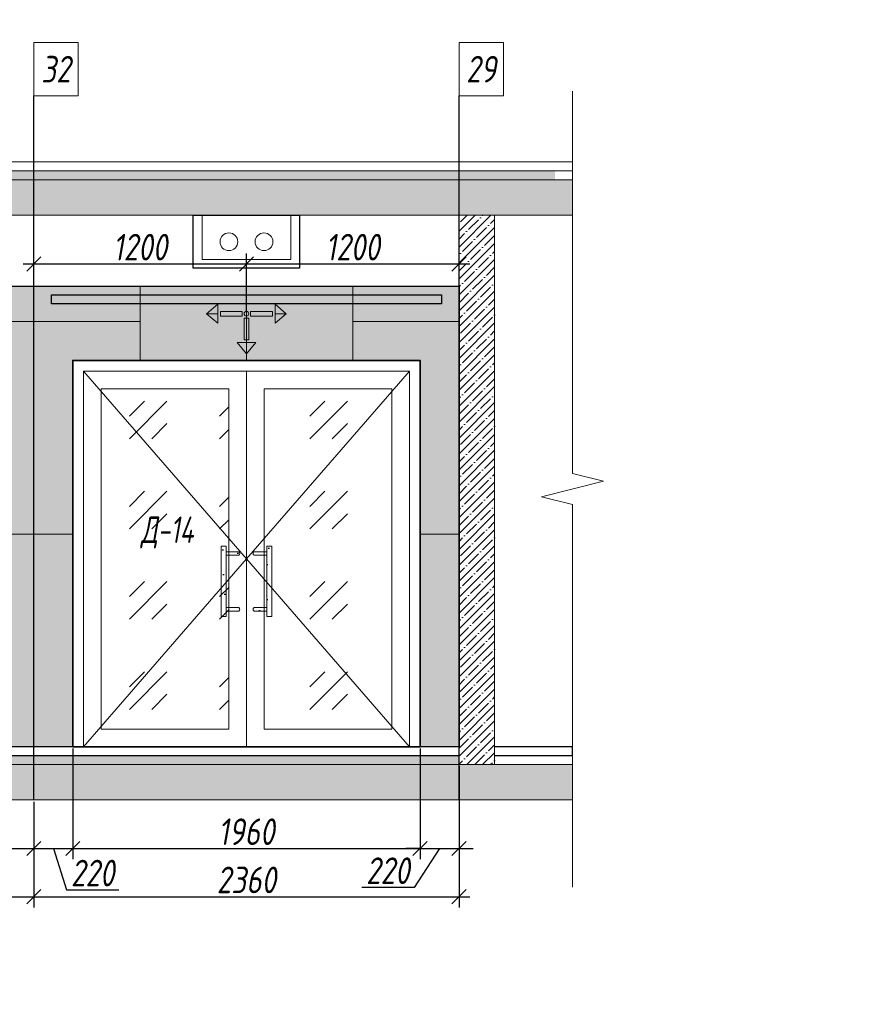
# Model space of a CAD drawing. Header units: millimetres. Extents: x -26897837 to 7466349, y -86687 to 22351.
# Tile 390 of 483: x 263934 to 268741, y 7111 to 12667. Entities that reach past the tile are written whole.
import ezdxf
from ezdxf import colors
from ezdxf.entities.mleader import LeaderData, LeaderLine
from ezdxf.math import Vec2, Vec3

# ---------------------------------------------------------------- set-up
doc = ezdxf.new("R2010")
doc.units = ezdxf.units.MM
doc.linetypes.add('DASHDOT', pattern=[25.4, 12.7, -6.35, 0, -6.35])
doc.layers.get('Defpoints').update_dxf_attribs({"color": 31})
for name, color, linetype, lineweight in [('A-DETL-GENF', 7, 'Continuous', 5), ('dim_pot', 183, 'Continuous', 9), ('Двери', 7, 'Continuous', 5), ('Отделка стен', 253, 'Continuous', 0), ('пот', 183, 'Continuous', 9)]:
    doc.layers.add(name, color=color, linetype=linetype, lineweight=lineweight)
doc.layers.add('dim_razv', color=7, linetype='DASHDOT', lineweight=9, true_color=0x285228)
doc.layers.add('pol', color=7, linetype='Continuous', lineweight=15, true_color=0x55666d)
doc.styles.add('fl_iso paper', font='isocpeur.ttf', dxfattribs={"width": 0.8, "oblique": 10})
doc.styles.add('In tre', font='isocpeur.ttf', dxfattribs={"width": 0.8, "oblique": 10})
doc.dimstyles.new('In tre 1_50', dxfattribs={"dimtxt": 150, "dimasz": 80, "dimexe": 60, "dimexo": 10, "dimgap": 20, "dimtad": 1, "dimdec": 0, "dimrnd": 5, "dimzin": 0, "dimdsep": 46, "dimtxsty": 'fl_iso paper', "dimblk": 'OBLIQUE', "dimcen": 0, "dimdle": 60, "dimadec": 0, "dimazin": 0, "dimtfac": 1, "dimtdec": 0, "dimtofl": 0, "dimtmove": 1, "dimatfit": 1, "dimfxl": 40, "dimtolj": 1, "dimtzin": 0, "dimarcsym": 1})
pattern_1 = [(352.5, (-258.04, 258012.5), (100.426047, 107.214405), [0, -115.824, 0, -129.54, 0, -123.825]), (322.5, (-258.04, 258012.5), (247.41986, 56.70328), [0, -62.484, 0, -104.394, 0, -40.005]), (282.5, (-324.32, 258078.77), (168.099694, -167.489948), [0, -38.1, 0, -137.16, 0, -179.07]), (272.5, (-324.32, 258078.77), (209.26523, -114.68433), [0, -19.05, 0, -89.916, 0, -102.87])]

# ---------------------------------------------------------------- blocks, each defined once
blk = doc.blocks.new('*U981')
at = {"color": 0, "linetype": 'ByBlock', "lineweight": -2}
for p, q in [((0, 0), (-6, 0)), ((80.34, 0), (0, 0)), ((167.69, 0), (87.34, 0)), ((167.69, 0), (173.69, 0))]:
    blk.add_line(p, q, dxfattribs=at)
blk.add_lwpolyline([(87.34, 0), (85.59, -7), (82.09, 7), (80.34, 0)], dxfattribs=at)
blk = doc.blocks.new('_Oblique')
at = {"color": 0, "linetype": 'ByBlock', "lineweight": -2}
blk.add_line((-0.5, -0.5), (0.5, 0.5), dxfattribs=at)
blk = doc.blocks.new('*D994')
at = {"layer": 'Defpoints', "color": 0, "linetype": 'ByBlock', "transparency": 16777216}
for p in [(255063.8, 8264), (264013.8, 8264), (264013.8, 7717.8)]:
    blk.add_point(p, dxfattribs=at)
at = {"layer": 'dim_razv', "color": 0, "linetype": 'ByBlock', "lineweight": -2, "transparency": 16777216}
for p, q in [((255063.8, 8254), (255063.8, 7657.8)), ((264013.8, 8254), (264013.8, 7657.8)), ((255003.8, 7717.8), (264073.8, 7717.8))]:
    blk.add_line(p, q, dxfattribs=at)
at = {"layer": 'dim_razv', "color": 0, "linetype": 'ByBlock', "lineweight": -2, "transparency": 16777216, "xscale": 80, "yscale": 80, "zscale": 80, "rotation": 180}
blk.add_blockref('_Oblique', (255063.8, 7717.8), dxfattribs=at)
at = {"layer": 'dim_razv', "color": 0, "linetype": 'ByBlock', "lineweight": -2, "transparency": 16777216, "xscale": 80, "yscale": 80, "zscale": 80}
blk.add_blockref('_Oblique', (264013.8, 7717.8), dxfattribs=at)
at = {"layer": 'dim_razv', "color": 0, "linetype": 'ByBlock', "transparency": 16777216, "insert": (259538.8, 7812.8), "char_height": 150, "attachment_point": 5, "style": 'fl_iso paper'}
blk.add_mtext('\\A1;8910', dxfattribs=at)
blk = doc.blocks.new('*D995')
at = {"layer": 'Defpoints', "color": 0, "linetype": 'ByBlock', "transparency": 16777216}
for p in [(264013.8, 8264), (266413.8, 8264), (266413.8, 7717.8)]:
    blk.add_point(p, dxfattribs=at)
at = {"layer": 'dim_razv', "color": 0, "linetype": 'ByBlock', "lineweight": -2, "transparency": 16777216}
for p, q in [((264013.8, 8254), (264013.8, 7657.8)), ((266413.8, 8254), (266413.8, 7657.8)), ((263953.8, 7717.8), (266473.8, 7717.8))]:
    blk.add_line(p, q, dxfattribs=at)
at = {"layer": 'dim_razv', "color": 0, "linetype": 'ByBlock', "lineweight": -2, "transparency": 16777216, "xscale": 80, "yscale": 80, "zscale": 80, "rotation": 180}
blk.add_blockref('_Oblique', (264013.8, 7717.8), dxfattribs=at)
at = {"layer": 'dim_razv', "color": 0, "linetype": 'ByBlock', "lineweight": -2, "transparency": 16777216, "xscale": 80, "yscale": 80, "zscale": 80}
blk.add_blockref('_Oblique', (266413.8, 7717.8), dxfattribs=at)
at = {"layer": 'dim_razv', "color": 0, "linetype": 'ByBlock', "transparency": 16777216, "insert": (265213.8, 7812.8), "char_height": 150, "attachment_point": 5, "style": 'fl_iso paper'}
blk.add_mtext('\\A1;2360', dxfattribs=at)
blk = doc.blocks.new('*D1013')
at = {"layer": 'Defpoints', "color": 0, "linetype": 'ByBlock', "transparency": 16777216}
for p in [(261863.8, 8564), (264013.8, 8264), (264013.8, 7989.8)]:
    blk.add_point(p, dxfattribs=at)
at = {"layer": 'dim_razv', "color": 0, "linetype": 'ByBlock', "lineweight": -2, "transparency": 16777216}
for p, q in [((261863.8, 8554), (261863.8, 7929.8)), ((264013.8, 8254), (264013.8, 7929.8)), ((261803.8, 7989.8), (264073.8, 7989.8))]:
    blk.add_line(p, q, dxfattribs=at)
at = {"layer": 'dim_razv', "color": 0, "linetype": 'ByBlock', "lineweight": -2, "transparency": 16777216, "xscale": 80, "yscale": 80, "zscale": 80, "rotation": 180}
blk.add_blockref('_Oblique', (261863.8, 7989.8), dxfattribs=at)
at = {"layer": 'dim_razv', "color": 0, "linetype": 'ByBlock', "lineweight": -2, "transparency": 16777216, "xscale": 80, "yscale": 80, "zscale": 80}
blk.add_blockref('_Oblique', (264013.8, 7989.8), dxfattribs=at)
at = {"layer": 'dim_razv', "color": 0, "linetype": 'ByBlock', "transparency": 16777216, "insert": (262938.8, 8084.8), "char_height": 150, "attachment_point": 5, "style": 'fl_iso paper'}
blk.add_mtext('\\A1;2150', dxfattribs=at)
blk = doc.blocks.new('*D1014')
at = {"layer": 'Defpoints', "color": 0, "linetype": 'ByBlock', "transparency": 16777216}
for p in [(264233.8, 8564), (264013.8, 8264), (264233.8, 7989.8)]:
    blk.add_point(p, dxfattribs=at)
at = {"layer": 'dim_razv', "color": 0, "linetype": 'ByBlock', "lineweight": -2, "transparency": 16777216}
for p, q in [((264233.8, 8554), (264233.8, 7929.8)), ((264013.8, 8254), (264013.8, 7929.8)), ((263953.8, 7989.8), (264293.8, 7989.8)), ((264123.8, 7989.8), (264198.8, 7756.5)), ((264198.8, 7756.5), (264493.3, 7756.5))]:
    blk.add_line(p, q, dxfattribs=at)
at = {"layer": 'dim_razv', "color": 0, "linetype": 'ByBlock', "lineweight": -2, "transparency": 16777216, "xscale": 80, "yscale": 80, "zscale": 80, "rotation": 180}
blk.add_blockref('_Oblique', (264013.8, 7989.8), dxfattribs=at)
at = {"layer": 'dim_razv', "color": 0, "linetype": 'ByBlock', "lineweight": -2, "transparency": 16777216, "xscale": 80, "yscale": 80, "zscale": 80}
blk.add_blockref('_Oblique', (264233.8, 7989.8), dxfattribs=at)
at = {"layer": 'dim_razv', "color": 0, "linetype": 'ByBlock', "transparency": 16777216, "insert": (264346.1, 7851.5), "char_height": 150, "attachment_point": 5, "style": 'fl_iso paper'}
blk.add_mtext('\\A1;220', dxfattribs=at)
blk = doc.blocks.new('*D1015')
at = {"layer": 'Defpoints', "color": 0, "linetype": 'ByBlock', "transparency": 16777216}
for p in [(264233.8, 8564), (266193.8, 8564), (266193.8, 7989.8)]:
    blk.add_point(p, dxfattribs=at)
at = {"layer": 'dim_razv', "color": 0, "linetype": 'ByBlock', "lineweight": -2, "transparency": 16777216}
for p, q in [((264233.8, 8554), (264233.8, 7929.8)), ((266193.8, 8554), (266193.8, 7929.8)), ((264173.8, 7989.8), (266253.8, 7989.8))]:
    blk.add_line(p, q, dxfattribs=at)
at = {"layer": 'dim_razv', "color": 0, "linetype": 'ByBlock', "lineweight": -2, "transparency": 16777216, "xscale": 80, "yscale": 80, "zscale": 80, "rotation": 180}
blk.add_blockref('_Oblique', (264233.8, 7989.8), dxfattribs=at)
at = {"layer": 'dim_razv', "color": 0, "linetype": 'ByBlock', "lineweight": -2, "transparency": 16777216, "xscale": 80, "yscale": 80, "zscale": 80}
blk.add_blockref('_Oblique', (266193.8, 7989.8), dxfattribs=at)
at = {"layer": 'dim_razv', "color": 0, "linetype": 'ByBlock', "transparency": 16777216, "insert": (265213.8, 8084.8), "char_height": 150, "attachment_point": 5, "style": 'fl_iso paper'}
blk.add_mtext('\\A1;1960', dxfattribs=at)
blk = doc.blocks.new('*D1016')
at = {"layer": 'Defpoints', "color": 0, "linetype": 'ByBlock', "transparency": 16777216}
for p in [(266193.8, 8564), (266413.8, 8464), (266413.8, 7989.8)]:
    blk.add_point(p, dxfattribs=at)
at = {"layer": 'dim_razv', "color": 0, "linetype": 'ByBlock', "lineweight": -2, "transparency": 16777216}
for p, q in [((266193.8, 8554), (266193.8, 7929.8)), ((266413.8, 8454), (266413.8, 7929.8)), ((266193.8, 7989.8), (266113.8, 7989.8)), ((266303.8, 7989.8), (266159.5, 7769.8)), ((266193.8, 7989.8), (266413.8, 7989.8)), ((266413.8, 7989.8), (266493.8, 7989.8)), ((266159.5, 7769.8), (265865, 7769.8))]:
    blk.add_line(p, q, dxfattribs=at)
at = {"layer": 'dim_razv', "color": 0, "linetype": 'ByBlock', "lineweight": -2, "transparency": 16777216, "xscale": 80, "yscale": 80, "zscale": 80}
blk.add_blockref('_Oblique', (266193.8, 7989.8), dxfattribs=at)
at = {"layer": 'dim_razv', "color": 0, "linetype": 'ByBlock', "lineweight": -2, "transparency": 16777216, "xscale": 80, "yscale": 80, "zscale": 80, "rotation": 180}
blk.add_blockref('_Oblique', (266413.8, 7989.8), dxfattribs=at)
at = {"layer": 'dim_razv', "color": 0, "linetype": 'ByBlock', "transparency": 16777216, "insert": (266012.2, 7864.8), "char_height": 150, "attachment_point": 5, "style": 'fl_iso paper'}
blk.add_mtext('\\A1;220', dxfattribs=at)
blk = doc.blocks.new('1')
at = {"layer": 'pol', "linetype": 'ByBlock'}
h = blk.add_hatch(color=1, dxfattribs=at)
h.paths.add_polyline_path([(35776.4, 73135.4), (35803.1, 73135.4), (35803.1, 73259), (35776.4, 73259)])
h.paths.add_polyline_path([(35789.8, 73274.6), (35843.2, 73274.6), (35789.8, 73338.2)])
h.paths.add_polyline_path([(35789.8, 73274.6), (35736.3, 73274.6), (35789.8, 73338.2)])
edge = h.paths.add_edge_path()
edge.add_arc((35789.8, 73110.5), 13.4, 0, 360)
h = blk.add_hatch(color=1, dxfattribs=at)
h.paths.add_polyline_path([(35813.3, 73097.1), (35813.3, 73123.9), (35936.9, 73123.9), (35936.9, 73097.1)])
h.paths.add_polyline_path([(35952.5, 73110.5), (35952.5, 73164), (36016.1, 73110.5)])
h.paths.add_polyline_path([(35952.5, 73110.5), (35952.5, 73057), (36016.1, 73110.5)])
at = {"layer": 'pol', "color": 1, "linetype": 'ByBlock'}
for points in [[(35789.8, 73274.6), (35736.3, 73274.6), (35789.8, 73338.2), (35789.8, 73274.6)], [(35789.8, 73274.6), (35843.2, 73274.6), (35789.8, 73338.2), (35789.8, 73274.6)], [(35952.5, 73110.5), (35952.5, 73164), (36016.1, 73110.5), (35952.5, 73110.5)], [(35952.5, 73110.5), (35952.5, 73057), (36016.1, 73110.5), (35952.5, 73110.5)]]:
    blk.add_lwpolyline(points, dxfattribs=at)
for points in [[(35776.4, 73135.4), (35803.1, 73135.4), (35803.1, 73259), (35776.4, 73259)], [(35813.3, 73097.1), (35813.3, 73123.9), (35936.9, 73123.9), (35936.9, 73097.1)]]:
    blk.add_lwpolyline(points, close=True, dxfattribs=at)
blk.add_circle((35789.8, 73110.5), 13.4, dxfattribs=at)
blk = doc.blocks.new('*D987')
at = {"color": 0, "lineweight": -2, "transparency": 16777216}
for p, q in [((264013.8, 11074), (264013.8, 11348.5)), ((265213.8, 11017.9), (265213.8, 11348.5)), ((263953.8, 11288.5), (265273.8, 11288.5))]:
    blk.add_line(p, q, dxfattribs=at)
at = {"layer": 'Defpoints', "color": 0, "transparency": 16777216}
for p in [(265213.8, 11288.5), (264013.8, 11064), (265213.8, 11007.9)]:
    blk.add_point(p, dxfattribs=at)
at = {"color": 0, "lineweight": -2, "transparency": 16777216, "xscale": 80, "yscale": 80, "zscale": 80, "rotation": 180}
blk.add_blockref('_Oblique', (264013.8, 11288.5), dxfattribs=at)
at = {"color": 0, "lineweight": -2, "transparency": 16777216, "xscale": 80, "yscale": 80, "zscale": 80}
blk.add_blockref('_Oblique', (265213.8, 11288.5), dxfattribs=at)
at = {"color": 0, "transparency": 16777216, "insert": (264613.8, 11383.5), "char_height": 150, "attachment_point": 5, "style": 'fl_iso paper'}
blk.add_mtext('\\A1;1200', dxfattribs=at)
blk = doc.blocks.new('*D988')
at = {"color": 0, "lineweight": -2, "transparency": 16777216}
for p, q in [((265213.8, 11017.9), (265213.8, 11348.5)), ((266413.8, 11124), (266413.8, 11348.5)), ((265153.8, 11288.5), (266473.8, 11288.5))]:
    blk.add_line(p, q, dxfattribs=at)
at = {"layer": 'Defpoints', "color": 0, "transparency": 16777216}
for p in [(266413.8, 11288.5), (266413.8, 11114), (265213.8, 11007.9)]:
    blk.add_point(p, dxfattribs=at)
at = {"color": 0, "lineweight": -2, "transparency": 16777216, "xscale": 80, "yscale": 80, "zscale": 80, "rotation": 180}
blk.add_blockref('_Oblique', (265213.8, 11288.5), dxfattribs=at)
at = {"color": 0, "lineweight": -2, "transparency": 16777216, "xscale": 80, "yscale": 80, "zscale": 80}
blk.add_blockref('_Oblique', (266413.8, 11288.5), dxfattribs=at)
at = {"color": 0, "transparency": 16777216, "insert": (265813.8, 11383.5), "char_height": 150, "attachment_point": 5, "style": 'fl_iso paper'}
blk.add_mtext('\\A1;1200', dxfattribs=at)

msp = doc.modelspace()

# ---------------------------------------------------------------- hatches: boundary and pattern name
at = {"true_color": 0xcccccc}
h = msp.add_hatch(dxfattribs=at)
h.set_pattern_fill('AR-SAND', color=254, scale=3, angle=315)
h.set_pattern_definition(pattern_1)
h.paths.add_polyline_path([(265098.5, 9299.1), (265071.4, 9299.1), (265071.4, 9695.6), (265098.5, 9695.6)])
h = msp.add_hatch(dxfattribs=at)
h.set_pattern_fill('AR-SAND', color=254, scale=3, angle=315)
h.set_pattern_definition(pattern_1)
h.paths.add_polyline_path([(265329.1, 9299.1), (265356.2, 9299.1), (265356.2, 9695.6), (265329.1, 9695.6)])
h = msp.add_hatch(dxfattribs=at)
h.set_pattern_fill('AR-SAND', color=254, scale=3, angle=315)
h.set_pattern_definition(pattern_1)
edge = h.paths.add_edge_path()
edge.add_line((265170.9, 9664.6), (265098.5, 9664.6))
edge.add_line((265098.5, 9664.6), (265098.5, 9645.3))
edge.add_line((265098.5, 9645.3), (265170.9, 9645.3))
edge.add_arc((265165.7, 9655), 11, 298.4495, 421.5505)
h = msp.add_hatch(dxfattribs=at)
h.set_pattern_fill('AR-SAND', color=254, scale=3, angle=315)
h.set_pattern_definition(pattern_1)
edge = h.paths.add_edge_path()
edge.add_line((265256.7, 9664.6), (265329.1, 9664.6))
edge.add_line((265329.1, 9664.6), (265329.1, 9645.3))
edge.add_line((265329.1, 9645.3), (265256.7, 9645.3))
edge.add_arc((265261.9, 9655), 11, 118.4495, 241.5505, ccw=False)
h = msp.add_hatch(dxfattribs=at)
h.set_pattern_fill('AR-SAND', color=254, scale=3, angle=315)
h.set_pattern_definition(pattern_1)
edge = h.paths.add_edge_path()
edge.add_line((265170.9, 9330), (265098.5, 9330))
edge.add_line((265098.5, 9330), (265098.5, 9349.3))
edge.add_line((265098.5, 9349.3), (265170.9, 9349.3))
edge.add_arc((265165.7, 9339.7), 11, -61.5505, 61.5505, ccw=False)
h = msp.add_hatch(dxfattribs=at)
h.set_pattern_fill('AR-SAND', color=254, scale=3, angle=315)
h.set_pattern_definition(pattern_1)
edge = h.paths.add_edge_path()
edge.add_line((265256.7, 9330), (265329.1, 9330))
edge.add_line((265329.1, 9330), (265329.1, 9349.3))
edge.add_line((265329.1, 9349.3), (265256.7, 9349.3))
edge.add_arc((265261.9, 9339.7), 11, 118.4495, 241.5505)
at = {"layer": 'A-DETL-GENF'}
h = msp.add_hatch(dxfattribs=at)
h.set_pattern_fill('ANSI35', color=256, scale=10, style=0)
h.set_pattern_definition([(45, (122881.06, 722.8), (-44.90128, 44.90128), []), (45, (122925.96, 722.8), (-44.90128, 44.90128), [79.375, -15.875, 0, -15.875])])
h.paths.add_polyline_path([(266954.7, 11764), (243319.3, 11764), (243319.3, 11814), (266954.7, 11814)])
h.paths.add_polyline_path([(266413.8, 8464), (266413.8, 8514), (243813.8, 8514), (243813.8, 8464)])
h = msp.add_hatch(dxfattribs=at)
h.set_pattern_fill('ANSI35', color=256, scale=20, style=0)
h.set_pattern_definition([(45, (122881.06, 722.8), (-89.80256, 89.80256), []), (45, (122970.86, 722.8), (-89.80256, 89.80256), [158.75, -31.75, 0, -31.75])])
h.paths.add_polyline_path([(243219.3, 11564), (267054.7, 11564), (267054.7, 11764), (243219.3, 11764)])
h.paths.add_polyline_path([(243219.3, 8264), (267054.7, 8264), (267054.7, 8464), (243219.3, 8464)])
h = msp.add_hatch(dxfattribs=at)
h.set_pattern_fill('ANSI35', color=256, scale=10, style=0)
h.set_pattern_definition([(45, (113207.794, 13356.9), (-44.90128, 44.90128), []), (45, (113252.695, 13356.9), (-44.90128, 44.90128), [79.375, -15.875, 0, -15.875])])
h.paths.add_polyline_path([(266413.8, 11564), (266613.8, 11564), (266613.8, 8464), (266413.8, 8464)])
at = {"layer": 'dim_razv', "true_color": 0xeceae4, "transparency": 33554687}
h = msp.add_hatch(dxfattribs=at)
h.set_pattern_fill('AR-SAND', color=254, scale=3, angle=315)
h.set_pattern_definition([(352.5, (23109.9, 23356.9), (100.426047, 107.214405), [0, -115.824, 0, -129.54, 0, -123.825]), (322.5, (23109.9, 23356.9), (247.41986, 56.70328), [0, -62.484, 0, -104.394, 0, -40.005]), (282.5, (23043.63, 23423.18), (168.099694, -167.48995), [0, -38.1, 0, -137.16, 0, -179.07]), (272.5, (23043.63, 23423.18), (209.26523, -114.68433), [0, -19.05, 0, -89.916, 0, -102.87])])
h.paths.add_polyline_path([(243713.8, 8564), (243713.8, 11164), (255963.8, 11164), (255963.8, 11089), (256313.8, 11089), (256313.8, 11164), (256413.8, 11164), (256413.8, 10714), (257213.8, 10714), (257213.8, 11164), (266413.8, 11164), (266413.8, 8564), (266193.8, 8564), (266193.8, 10744), (264233.8, 10744), (264233.8, 8564), (261863.8, 8564), (261863.8, 11064), (257563.8, 11064), (257563.8, 8564), (254843.8, 8564), (254843.8, 10744), (252883.8, 10744), (252883.8, 8564), (251293.8, 8564), (251293.8, 11064), (250243.8, 11064), (250243.8, 8564), (249223.8, 8564), (249223.8, 11064), (248173.8, 11064), (248173.8, 8564), (247763.8, 8564), (247763.8, 11064), (247563.8, 11064), (247563.8, 8564), (247153.8, 8564), (247153.8, 11064), (246103.8, 11064), (246103.8, 8564)])
h.paths.add_polyline_path([(247253.8, 9664), (247403.8, 9664), (247403.8, 9464), (247253.8, 9464)], flags=16)
h.paths.add_polyline_path([(251393.8, 9664), (251543.8, 9664), (251543.8, 9464), (251393.8, 9464)], flags=16)
h.paths.add_polyline_path([(261963.8, 9664), (262113.8, 9664), (262113.8, 9464), (261963.8, 9464)], flags=16)
at = {"layer": 'пот', "lineweight": 0, "true_color": 0x7e9fe7}
h = msp.add_hatch(dxfattribs=at)
h.set_pattern_fill('GOST_GLASS', color=161, scale=60)
h.set_pattern_definition([(45, (100107.8, 13356.9), (509.1169, -5e-14), [300, -420]), (45, (100235.07, 13356.9), (509.1169, -5e-14), [120, -600]), (45, (100107.8, 13484.18), (509.1169, -5e-14), [120, -600])])
h.paths.add_polyline_path([(264393.8, 10584), (265113.8, 10584), (265113.8, 8664), (264393.8, 8664)])
h.paths.add_polyline_path([(265313.8, 10584), (266033.8, 10584), (266033.8, 8664), (265313.8, 8664)])

# ---------------------------------------------------------------- linework, layer by layer
at = {"lineweight": 30}
for points in [[(264013.8, 8264), (264013.8, 12237.6)], [(266413.8, 8264), (266413.8, 12237.6)], [(266413.8, 8564), (243713.8, 8564)], [(266613.8, 8514), (267054.7, 8514), (267054.7, 8564), (266613.8, 8564)], [(243713.8, 8514), (266413.8, 8514)]]:
    msp.add_lwpolyline(points, dxfattribs=at)
at = {"lineweight": 13}
for points in [[(243219.3, 11814), (267054.7, 11814), (267054.7, 11864), (243219.3, 11864)], [(267054.7, 11764), (243219.3, 11764), (243219.3, 11814), (267054.7, 11814)], [(243219.3, 11564), (267054.7, 11564), (267054.7, 11764), (243219.3, 11764)], [(266613.8, 8464), (266413.8, 8464), (266413.8, 11564), (266613.8, 11564)], [(266413.8, 11564), (266613.8, 11564), (266613.8, 8464), (266413.8, 8464)], [(264293.8, 8564), (264293.8, 10684), (266133.8, 10684), (266133.8, 8564)], [(264293.8, 10684), (265213.8, 10684), (265213.8, 8564), (264293.8, 8564)], [(265213.8, 10684), (266133.8, 10684), (266133.8, 8564), (265213.8, 8564)], [(264393.8, 10584), (265113.8, 10584), (265113.8, 8664), (264393.8, 8664)], [(265313.8, 10584), (266033.8, 10584), (266033.8, 8664), (265313.8, 8664)], [(265098.5, 9299.1), (265071.4, 9299.1), (265071.4, 9695.6), (265098.5, 9695.6)], [(265329.1, 9299.1), (265356.2, 9299.1), (265356.2, 9695.6), (265329.1, 9695.6)], [(243219.3, 8264), (267054.7, 8264), (267054.7, 8464), (243219.3, 8464)]]:
    msp.add_lwpolyline(points, close=True, dxfattribs=at)
for points in [[(265513.8, 11564), (265513.8, 11264), (264913.8, 11264), (264913.8, 11564)], [(265463.8, 11564), (265463.8, 11314), (264963.8, 11314), (264963.8, 11564)], [(265213.8, 10684), (265213.8, 8564)], [(266613.8, 8514), (267054.7, 8514), (267054.7, 8464), (243219.3, 8464), (243219.3, 8514), (243513.8, 8514)], [(243713.8, 8514), (266413.8, 8514)]]:
    msp.add_lwpolyline(points, dxfattribs=at)
msp.add_lwpolyline([(264913.8, 11564), (265513.8, 11564), (265513.8, 11264), (264913.8, 11264)], close=True)
msp.add_lwpolyline([(257213.8, 11164), (266413.8, 11164), (266413.8, 8564), (266193.8, 8564), (266193.8, 10744), (264233.8, 10744), (264233.8, 8564), (261863.8, 8564), (261863.8, 11064), (257563.8, 11064)])
at = {"lineweight": 30}
msp.add_lwpolyline([(264113.8, 11114), (266313.8, 11114), (266313.8, 11064), (264113.8, 11064)], close=True, dxfattribs=at)
at = {"lineweight": 35}
msp.add_lwpolyline([(264233.8, 8564), (264233.8, 10744), (266193.8, 10744), (266193.8, 8564)], close=True, dxfattribs=at)
at = {"lineweight": 13, "ltscale": 10}
for points in [[(264293.8, 10684), (265213.8, 9624), (264293.8, 8564)], [(266133.8, 10684), (265213.8, 9624), (266133.8, 8564)]]:
    msp.add_lwpolyline(points, dxfattribs=at)
at = {"lineweight": 13}
for points in [[(265170.9, 9664.6), (265098.5, 9664.6), (265098.5, 9645.3), (265170.9, 9645.3, 0.595534)], [(265256.7, 9664.6), (265329.1, 9664.6), (265329.1, 9645.3), (265256.7, 9645.3, -0.595534)], [(265170.9, 9330), (265098.5, 9330), (265098.5, 9349.3), (265170.9, 9349.3, -0.595534)], [(265256.7, 9330), (265329.1, 9330), (265329.1, 9349.3), (265256.7, 9349.3, 0.595534)]]:
    msp.add_lwpolyline(points, format="xyb", close=True, dxfattribs=at)
at = {"color": 1, "lineweight": 13, "true_color": 0xf50000}
msp.add_circle((265114.8, 11414), 50, dxfattribs=at)
at = {"color": 5, "lineweight": 13, "true_color": 0x0000f0}
msp.add_circle((265312.8, 11414), 50, dxfattribs=at)
at = {"layer": 'dim_pot', "color": 10, "lineweight": 0}
for points in [[(264013.8, 12537.6), (264263.8, 12537.6), (264263.8, 12237.6), (264013.8, 12237.6)], [(266413.8, 12537.6), (266663.8, 12537.6), (266663.8, 12237.6), (266413.8, 12237.6)]]:
    msp.add_lwpolyline(points, close=True, dxfattribs=at)
at = {"layer": 'Отделка стен', "transparency": 33554687}
for points in [[(265213.8, 11264), (265213.8, 10744)], [(265213.8, 10744), (265213.8, 11264)], [(263663.8, 11164), (263663.8, 10964), (264013.8, 10964), (264013.8, 11164)], [(264013.8, 11164), (264013.8, 10964), (264613.8, 10964)], [(264613.8, 11164), (264613.8, 10744)], [(264613.8, 10744), (264613.8, 11164)], [(265813.8, 10964), (266413.8, 10964), (266413.8, 11164)], [(265813.8, 11164), (265813.8, 10744)], [(265813.8, 10744), (265813.8, 11164)], [(264233.8, 10964), (263663.8, 10964), (263663.8, 9764), (264233.8, 9764)], [(266193.8, 9764), (266413.8, 9764), (266413.8, 10964), (265813.8, 10964)]]:
    msp.add_lwpolyline(points, dxfattribs=at)
for points in [[(263663.8, 9764), (263663.8, 8564), (264233.8, 8564), (264233.8, 9764)], [(266193.8, 9764), (266193.8, 8564), (266413.8, 8564), (266413.8, 9764)]]:
    msp.add_lwpolyline(points, close=True, dxfattribs=at)

# ---------------------------------------------------------------- block references
at = {"lineweight": 13, "xscale": 25, "yscale": 25, "zscale": 25, "rotation": 270}
msp.add_blockref('*U981', (267054.7, 12114.3), dxfattribs=at)
at = {"linetype": 'ByBlock', "rotation": 180}
for p, xscale, yscale, zscale in [((300784.2, 83670.3), 0.9938708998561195, 0.9938708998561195, 0.9938708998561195), ((229643.4, 83670.3), -0.9938708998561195, 0.9938708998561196, 0.9938708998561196)]:
    msp.add_blockref('1', p, dxfattribs=dict(at, xscale=xscale, yscale=yscale, zscale=zscale))

# ---------------------------------------------------------------- texts
at = {"layer": 'dim_pot', "color": 10, "lineweight": 0, "char_height": 150, "attachment_point": 5, "style": 'fl_iso paper'}
for s, insert in [('32', (264138.8, 12387.6)), ('29', (266538.8, 12387.6))]:
    msp.add_mtext_dynamic_manual_height_columns(s, width=190.261, gutter_width=1350, heights=[0], dxfattribs=dict(at, insert=insert))
at = {"layer": 'Двери', "lineweight": 0, "insert": (264766.7, 9773.4), "char_height": 150, "attachment_point": 5, "style": 'fl_iso paper'}
msp.add_mtext_dynamic_manual_height_columns('{\\W0.7;Д-14}', width=190.261, gutter_width=1350, heights=[0], dxfattribs=at)

# ---------------------------------------------------------------- dimensions: what is measured, and where the dimension line sits
for base, p1, p2, picture, middle in [((265213.8, 11288.5), (264013.8, 11064), (265213.8, 11007.9), '*D987', (264613.8, 11383.5)), ((266413.8, 11288.5), (265213.8, 11007.9), (266413.8, 11114), '*D988', (265813.8, 11383.5))]:
    dim = msp.add_linear_dim(base=base, p1=p1, p2=p2, dimstyle='In tre 1_50')
    dim.commit()
    dim.dimension.update_dxf_attribs({"geometry": picture, "text_midpoint": middle})
at = {"layer": 'dim_razv', "linetype": 'ByBlock'}
for base, p1, p2, picture, middle in [((264013.8, 7989.8), (261863.8, 8564), (264013.8, 8264), '*D1013', (262938.8, 8084.8)), ((266193.8, 7989.8), (264233.8, 8564), (266193.8, 8564), '*D1015', (265213.8, 8084.8))]:
    dim = msp.add_linear_dim(base=base, p1=p1, p2=p2, dimstyle='In tre 1_50', dxfattribs=at)
    dim.commit()
    dim.dimension.update_dxf_attribs({"geometry": picture, "text_midpoint": middle})
for base, p1, p2, picture, middle in [((264233.8, 7989.8), (264013.8, 8264), (264233.8, 8564), '*D1014', (264218.8, 7756.5)), ((266413.8, 7989.8), (266193.8, 8564), (266413.8, 8464), '*D1016', (266139.5, 7769.8))]:
    dim = msp.add_linear_dim(base=base, p1=p1, p2=p2, dimstyle='In tre 1_50', dxfattribs=at)
    dim.commit()
    dim.dimension.update_dxf_attribs({"geometry": picture, "text_midpoint": middle, "dimtype": 160})
for base, p1, p2, text, picture, middle in [((264013.8, 7717.8), (255063.8, 8264), (264013.8, 8264), '8910', '*D994', (259538.8, 7812.8)), ((266413.8, 7717.8), (264013.8, 8264), (266413.8, 8264), '2360', '*D995', (265213.8, 7812.8))]:
    dim = msp.add_linear_dim(base=base, p1=p1, p2=p2, text=text, dimstyle='In tre 1_50', dxfattribs=at)
    dim.commit()
    dim.dimension.update_dxf_attribs({"geometry": picture, "text_midpoint": middle})

# ---------------------------------------------------------------- leaders
at = {"layer": 'dim_razv', "color": 0, "linetype": 'ByBlock'}
ml = msp.add_multileader_mtext('Standard', dxfattribs=at)
ml.set_content('Потолок подвесной, реечный\\Pрейка 50х50 белого цвета, шаг рейки 120-125мм', style='In tre')
ml.set_leader_properties()
ml.build(insert=Vec2(0, 0))
ml.multileader.update_dxf_attribs({"text_left_attachment_type": 6, "text_right_attachment_type": 6, "dogleg_length": 1, "arrow_head_size": 0, "scale": 50})
ctx = ml.context
ctx.base_point, ctx.scale, ctx.char_height, ctx.arrow_head_size, ctx.landing_gap_size, ctx.plane_origin = Vec3(210834.7, 13098.8), 50, 150, 0, 4.5, Vec3(220470.5, 11304.3)
ctx.left_attachment, ctx.right_attachment = 6, 6
notes = []
notes.append((ctx, [(0, (1, 1, 0), (213086.6, 13098.8), (-1, 0), 50, [(0, [(214358.1, 10864), (213006.1, 11114)], 0, [])])]))
ctx.mtext.insert, ctx.mtext.width, ctx.mtext.defined_height, ctx.mtext.flow_direction = Vec3(210839.2, 13293.8), 2509.515, 696.6, 5
ml = msp.add_multileader_mtext('Standard', dxfattribs=at)
ml.set_content('Потолок подвесной, реечный\\Pрейка 50х50 белого цвета, шаг рейки 120-125мм', style='In tre')
ml.set_leader_properties()
ml.build(insert=Vec2(0, 0))
ml.multileader.update_dxf_attribs({"text_left_attachment_type": 6, "text_right_attachment_type": 6, "dogleg_length": 1, "arrow_head_size": 0, "scale": 50})
ctx = ml.context
ctx.base_point, ctx.scale, ctx.char_height, ctx.arrow_head_size, ctx.landing_gap_size, ctx.plane_origin = Vec3(225839.2, 13098.8), 50, 150, 0, 4.5, Vec3(235474.9, 11304.3)
ctx.left_attachment, ctx.right_attachment = 6, 6
notes.append((ctx, [(0, (1, 1, 0), (228091.1, 13098.8), (-1, 0), 50, [(1, [(229220.3, 11114)], 0, [])])]))
ctx.mtext.insert, ctx.mtext.width, ctx.mtext.defined_height, ctx.mtext.flow_direction = Vec3(225843.7, 13293.8), 2509.515, 696.6, 5
ml = msp.add_multileader_mtext('Standard', dxfattribs=at)
ml.set_content('Окраска запотолочного пространства в белый цвет RAL9016', style='In tre')
ml.set_leader_properties()
ml.build(insert=Vec2(0, 0))
ml.multileader.update_dxf_attribs({"text_left_attachment_type": 6, "text_right_attachment_type": 6, "dogleg_length": 1, "arrow_head_size": 0, "scale": 50})
ctx = ml.context
ctx.base_point, ctx.scale, ctx.char_height, ctx.arrow_head_size, ctx.landing_gap_size, ctx.plane_origin = Vec3(217741.7, 12940.3), 50, 150, 0, 4.5, Vec3(222526.2, 9249.7)
ctx.left_attachment, ctx.right_attachment = 6, 6
notes.append((ctx, [(0, (1, 1, 0), (217691.7, 12940.3), (1, 0), 50, [(0, [(217401.3, 11250.4)], 0, [])])]))
ctx.mtext.insert, ctx.mtext.width, ctx.mtext.flow_direction = Vec3(217746.2, 13120.3), 3148.852, 5
ml = msp.add_multileader_mtext('Standard', dxfattribs=at)
ml.set_content('Окраска запотолочного пространства в белый цвет RAL9016', style='In tre')
ml.set_leader_properties()
ml.build(insert=Vec2(0, 0))
ml.multileader.update_dxf_attribs({"text_left_attachment_type": 6, "text_right_attachment_type": 6, "dogleg_length": 1, "arrow_head_size": 0, "scale": 50})
ctx = ml.context
ctx.base_point, ctx.scale, ctx.char_height, ctx.arrow_head_size, ctx.landing_gap_size, ctx.plane_origin = Vec3(232262.2, 12940.3), 50, 150, 0, 4.5, Vec3(236986.8, 9249.7)
ctx.left_attachment, ctx.right_attachment = 6, 6
notes.append((ctx, [(0, (1, 1, 0), (232212.2, 12940.3), (1, 0), 50, [(0, [(231861.9, 11390.7)], 0, [])])]))
ctx.mtext.insert, ctx.mtext.width, ctx.mtext.flow_direction = Vec3(232266.7, 13120.3), 3148.852, 5
ml = msp.add_multileader_mtext('Standard', dxfattribs=at)
ml.set_content('Вертикально расположенная бегущая строка (время/дата/t%%D/этаж)', style='In tre')
ml.set_leader_properties()
ml.build(insert=Vec2(0, 0))
ml.multileader.update_dxf_attribs({"text_left_attachment_type": 6, "text_right_attachment_type": 6, "dogleg_length": 1, "arrow_head_size": 0, "scale": 50})
ctx = ml.context
ctx.base_point, ctx.scale, ctx.char_height, ctx.arrow_head_size, ctx.landing_gap_size, ctx.plane_origin = Vec3(244651.3, 12932.2), 50, 150, 0, 4.5, Vec3(253179.9, 11137.7)
ctx.left_attachment, ctx.right_attachment = 6, 6
notes.append((ctx, [(0, (1, 1, 0), (246884.7, 12932.2), (-1, 0), 50, [(1, [(247661.2, 10545.8)], 0, [])])]))
ctx.mtext.insert, ctx.mtext.width, ctx.mtext.defined_height, ctx.mtext.flow_direction = Vec3(244655.8, 13127.2), 2509.515, 696.6, 5
ml = msp.add_multileader_mtext('Standard', dxfattribs=at)
ml.set_content('Потолок подвесной ГКЛ, окраска RAL9016', style='In tre')
ml.set_leader_properties()
ml.build(insert=Vec2(0, 0))
ml.multileader.update_dxf_attribs({"text_left_attachment_type": 6, "text_right_attachment_type": 6, "dogleg_length": 1, "arrow_head_size": 0, "scale": 50})
ctx = ml.context
ctx.base_point, ctx.scale, ctx.char_height, ctx.arrow_head_size, ctx.landing_gap_size, ctx.plane_origin = Vec3(249538.4, 12932.2), 50, 150, 0, 4.5, Vec3(257727.7, 11137.7)
ctx.left_attachment, ctx.right_attachment = 6, 6
notes.append((ctx, [(0, (1, 1, 0), (251432.5, 12932.2), (-1, 0), 50, [(1, [(251615.3, 11114)], 0, [])])]))
ctx.mtext.insert, ctx.mtext.width, ctx.mtext.defined_height, ctx.mtext.flow_direction = Vec3(249542.9, 13127.2), 2509.515, 696.6, 5
ml = msp.add_multileader_mtext('Standard', dxfattribs=at)
ml.set_content('Решетка вентиляционная декоративная 250х250 в цвет стен', style='In tre')
ml.set_leader_properties()
ml.build(insert=Vec2(0, 0))
ml.multileader.update_dxf_attribs({"text_left_attachment_type": 6, "text_right_attachment_type": 6, "dogleg_length": 1, "arrow_head_size": 0, "scale": 50})
ctx = ml.context
ctx.base_point, ctx.scale, ctx.char_height, ctx.arrow_head_size, ctx.landing_gap_size, ctx.plane_origin = Vec3(253607.8, 12932.2), 50, 150, 0, 4.5, Vec3(262498.9, 11137.7)
ctx.left_attachment, ctx.right_attachment = 6, 6
notes.append((ctx, [(0, (1, 1, 0), (256503.1, 12932.2), (-1, 0), 50, [(1, [(256138.8, 11439)], 0, [])])]))
ctx.mtext.insert, ctx.mtext.width, ctx.mtext.defined_height, ctx.mtext.flow_direction = Vec3(253612.3, 13127.2), 2988.725, 696.6, 5
ml = msp.add_multileader_mtext('Standard', dxfattribs=at)
ml.set_content('Решетка вентиляционная декоративная 700х700 в цвет стен', style='In tre')
ml.set_leader_properties()
ml.build(insert=Vec2(0, 0))
ml.multileader.update_dxf_attribs({"text_left_attachment_type": 6, "text_right_attachment_type": 6, "dogleg_length": 1, "arrow_head_size": 0, "scale": 50})
ctx = ml.context
ctx.base_point, ctx.scale, ctx.char_height, ctx.arrow_head_size, ctx.landing_gap_size, ctx.plane_origin = Vec3(257314.5, 12932.2), 50, 150, 0, 4.5, Vec3(266798.6, 11137.7)
ctx.left_attachment, ctx.right_attachment = 6, 6
notes.append((ctx, [(1, (1, 1, 0), (257264.5, 12932.2), (1, 0), 50, [(1, [(257113.5, 11464)], 0, [])])]))
ctx.mtext.insert, ctx.mtext.width, ctx.mtext.defined_height, ctx.mtext.flow_direction = Vec3(257319, 13127.2), 2945.657, 696.6, 5
ml = msp.add_multileader_mtext('Standard', dxfattribs=at)
ml.set_content('Вертикально расположенная бегущая строка (время/дата/t%%D/этаж)', style='In tre')
ml.set_leader_properties()
ml.build(insert=Vec2(0, 0))
ml.multileader.update_dxf_attribs({"text_left_attachment_type": 6, "text_right_attachment_type": 6, "dogleg_length": 1, "arrow_head_size": 0, "scale": 50})
ctx = ml.context
ctx.base_point, ctx.scale, ctx.char_height, ctx.arrow_head_size, ctx.landing_gap_size, ctx.plane_origin = Vec3(260485.9, 12932.2), 50, 150, 0, 4.5, Vec3(269893.3, 11137.7)
ctx.left_attachment, ctx.right_attachment = 6, 6
notes.append((ctx, [(1, (1, 1, 0), (260435.9, 12932.2), (1, 0), 50, [(1, [(259701.4, 10905.3)], 0, [])])]))
ctx.mtext.insert, ctx.mtext.width, ctx.mtext.defined_height, ctx.mtext.flow_direction = Vec3(260490.4, 13127.2), 2509.515, 696.6, 5
ml = msp.add_multileader_mtext('Standard', dxfattribs=at)
ml.set_content('Окраска запотолочного пространства в белый цвет RAL9016', style='In tre')
ml.set_leader_properties()
ml.build(insert=Vec2(0, 0))
ml.multileader.update_dxf_attribs({"text_left_attachment_type": 6, "text_right_attachment_type": 6, "dogleg_length": 1, "arrow_head_size": 0, "scale": 50})
ctx = ml.context
ctx.base_point, ctx.scale, ctx.char_height, ctx.arrow_head_size, ctx.landing_gap_size, ctx.plane_origin = Vec3(263360.2, 12843.7), 50, 150, 0, 4.5, Vec3(268094.8, 9153.1)
ctx.left_attachment, ctx.right_attachment = 6, 6
notes.append((ctx, [(0, (1, 1, 0), (263310.2, 12843.7), (1, 0), 50, [(0, [(263019.9, 11376.2)], 0, [])])]))
ctx.mtext.insert, ctx.mtext.width, ctx.mtext.flow_direction = Vec3(263364.7, 13023.7), 3148.852, 5
ml = msp.add_multileader_mtext('Standard', dxfattribs=at)
ml.set_content('Стекло градиентное цветное \\P(цвет согласно концепта)', style='In tre')
ml.set_leader_properties()
ml.build(insert=Vec2(0, 0))
ml.multileader.update_dxf_attribs({"text_left_attachment_type": 6, "text_right_attachment_type": 6, "dogleg_length": 1, "arrow_head_size": 0, "scale": 50})
ctx = ml.context
ctx.base_point, ctx.scale, ctx.char_height, ctx.arrow_head_size, ctx.landing_gap_size, ctx.plane_origin = Vec3(256167.6, 7378.2), 50, 150, 0, 4.5, Vec3(266610.8, 11029.5)
ctx.left_attachment, ctx.right_attachment = 6, 6
notes.append((ctx, [(0, (1, 1, 0), (258485.1, 7378.2), (-1, 0), 50, [(1, [(259183.9, 8800.8)], 0, [])])]))
ctx.mtext.insert, ctx.mtext.width, ctx.mtext.defined_height, ctx.mtext.flow_direction = Vec3(256172.1, 7558.2), 3092.716, 696.6, 5
ml = msp.add_multileader_mtext('Standard', dxfattribs=at)
ml.set_content('Плитка керамогранитная, настенная, размер плитки 600х1200мм, расположить вертикально', style='In tre')
ml.set_leader_properties()
ml.build(insert=Vec2(0, 0))
ml.multileader.update_dxf_attribs({"text_left_attachment_type": 6, "text_right_attachment_type": 6, "dogleg_length": 1, "arrow_head_size": 0, "scale": 50})
ctx = ml.context
ctx.base_point, ctx.scale, ctx.char_height, ctx.arrow_head_size, ctx.landing_gap_size, ctx.plane_origin = Vec3(252699.5, 7339.3), 50, 150, 0, 4.5, Vec3(254613.6, 7218.9)
ctx.left_attachment, ctx.right_attachment = 6, 6
notes.append((ctx, [(1, (1, 1, 0), (252649.5, 7339.3), (1, 0), 50, [(1, [(252031, 8740.6)], 0, [])])]))
ctx.mtext.insert, ctx.mtext.width, ctx.mtext.defined_height, ctx.mtext.flow_direction = Vec3(252704, 7534.3), 3060.297, 696.6, 5
ml = msp.add_multileader_mtext('Standard', dxfattribs=at)
ml.set_content('Решетка вентиляционная декоративная 700х550 в цвет стен', style='In tre')
ml.set_leader_properties()
ml.build(insert=Vec2(0, 0))
ml.multileader.update_dxf_attribs({"text_left_attachment_type": 6, "text_right_attachment_type": 6, "dogleg_length": 1, "arrow_head_size": 0, "scale": 50})
ctx = ml.context
ctx.base_point, ctx.scale, ctx.char_height, ctx.arrow_head_size, ctx.landing_gap_size, ctx.plane_origin = Vec3(217568.9, 7381.7), 50, 150, 0, 4.5, Vec3(222406.8, 5587.2)
ctx.left_attachment, ctx.right_attachment = 6, 6
notes.append((ctx, [(1, (1, 1, 0), (217518.9, 7381.7), (1, 0), 50, [(1, [(216995.1, 8664)], 0, [])])]))
ctx.mtext.insert, ctx.mtext.width, ctx.mtext.defined_height, ctx.mtext.flow_direction = Vec3(217573.4, 7576.7), 2985.437, 696.6, 5
for ctx, leaders in notes:
    for number, flags, end, landing, length, lines in leaders:
        leader = LeaderData()
        leader.index, (leader.has_last_leader_line, leader.has_dogleg_vector, leader.attachment_direction) = number, flags
        leader.last_leader_point, leader.dogleg_vector, leader.dogleg_length = Vec3(end), Vec3(landing), length
        for number, points, colour, breaks in lines:
            line = LeaderLine()
            line.index, line.vertices, line.color, line.breaks = number, Vec3.list(points), colors.encode_raw_color(colour), breaks
            leader.lines.append(line)
        ctx.leaders.append(leader)

doc.saveas('drawing.dxf')
